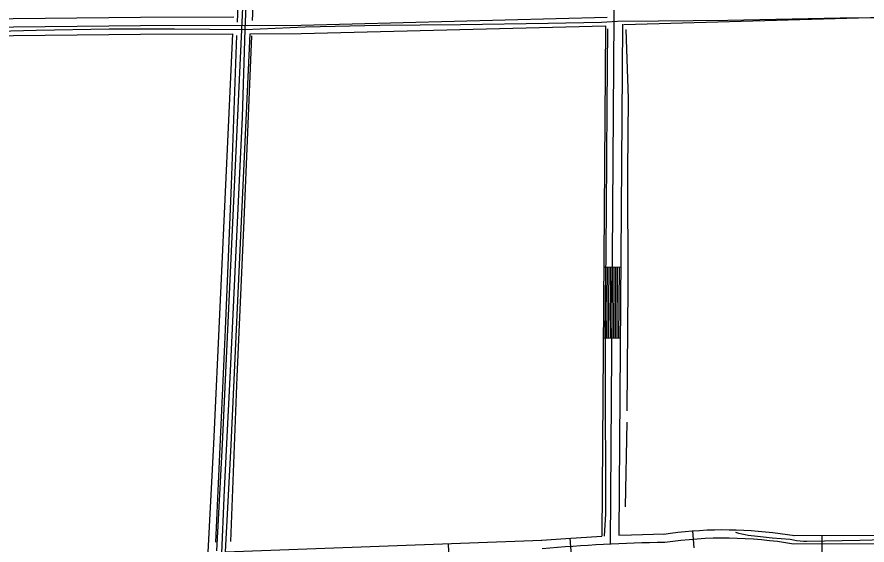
# Model space of a CAD drawing. Extents: x 3508733 to 3546731, y 546897 to 572481.
# Drawn here: x 3520841 to 3522335, y 560138 to 561066 of the extents above; entities that cross this region are included whole.
import ezdxf

# ---------------------------------------------------------------- set-up
doc = ezdxf.new("R2010")
doc.units = 0
for name, color, linetype in [('V-DTCH-CNTR', 7, 'Continuous'), ('V-ROAD-CNTR', 7, 'Continuous'), ('V-TOPO-SHOR', 7, 'Continuous')]:
    doc.layers.add(name, color=color, linetype=linetype)

msp = doc.modelspace()

# ---------------------------------------------------------------- linework, layer by layer
at = {"layer": 'V-DTCH-CNTR'}
for points in [[(3521200.8, 560109.6), (3521206.1, 560234.8), (3521216.6, 560444), (3521225.9, 560642.9), (3521237.8, 560889.6), (3521242.3, 561044), (3521252.2, 561275.9), (3521262.4, 561476.9), (3521272.7, 561708.7), (3521279.4, 561913.5), (3521281.7, 561993.5), (3521291.8, 562243.4), (3521304.1, 562496.8), (3521316.7, 562803), (3521330.9, 563100.5), (3521331.3, 563155.9)], [(3521896.7, 561058.4), (3521969, 561058.9), (3522090.9, 561060.1), (3522288.4, 561064.1), (3522348.8, 561064.9), (3522446.5, 561070.3), (3522519.6, 561072.4), (3522583.1, 561070.1), (3522652.5, 561072.7), (3522792, 561076.3), (3522907.6, 561078.1), (3523038.4, 561080.4), (3523174.9, 561081.5), (3523332.6, 561084.4), (3523503.9, 561090.7), (3523625.8, 561091.4), (3523713.2, 561092), (3523718.4, 561092.1)], [(3519365.9, 561020.7), (3519482.9, 561017.8), (3519617.4, 561019.2), (3519776.4, 561019.7), (3519958.1, 561018.8), (3520079.7, 561024), (3520153.1, 561024.5), (3520298.6, 561028.5), (3520391, 561030), (3520543.5, 561031.4), (3520640.2, 561033.2), (3520762.2, 561039.7), (3520874.8, 561042.5), (3521002.8, 561045.1), (3521118.1, 561045), (3521242.3, 561044), (3521347.7, 561048.5), (3521479, 561051.3), (3521621, 561052.8), (3521775, 561055.1), (3521868.4, 561056.6), (3521896.7, 561058.4)]]:
    msp.add_lwpolyline(points, dxfattribs=at)
at = {"layer": 'V-ROAD-CNTR'}
for p, q in [((3521902.5, 560625.8), (3521872.5, 560626.1)), ((3521901.7, 560500.9), (3521871.7, 560501.1)), ((3522028.9, 560162.8), (3522031, 560132.9)), ((3521813.3, 560150), (3521815.3, 560120.1)), ((3522256, 560154.7), (3522256, 560124.7)), ((3521599.3, 560140.4), (3521600.4, 560110.4))]:
    msp.add_line(p, q, dxfattribs=at)
for points in [[(3521905.5, 563175.9), (3521898.3, 562010.5), (3521890.6, 561065.4), (3521884.2, 560139.8)], [(3521192.5, 560127.6), (3521202.3, 560314.9), (3521236.7, 561056.2), (3521279.5, 562000.2)], [(3520088.6, 561027.1), (3520337.9, 561034.5), (3520778.6, 561047.6), (3521058.1, 561050.7), (3521340.6, 561051.5), (3521878.5, 561065.3)], [(3520088.7, 561042.2), (3520337.5, 561049.5), (3520778.3, 561062.5), (3521058, 561065.7), (3521222.2, 561066.2)], [(3521908.1, 561052.7), (3522568.2, 561071.3)], [(3521250.8, 561036.3), (3521340.8, 561036.5), (3521875.5, 561050.2)], [(3521875.5, 561050.2), (3521869.3, 560153.6)], [(3521905.5, 561053.3), (3521899.3, 560154.9)], [(3520088, 561012.1), (3520338.4, 561019.5), (3520778.9, 561032.6), (3521058.2, 561035.7), (3521220.8, 561036.2)], [(3521177.3, 560125.4), (3521187.3, 560315.6), (3521220.8, 561036.2)], [(3521207.4, 560126.1), (3521217.3, 560314.2), (3521250.8, 561036.3)], [(3521875.5, 560626), (3521874.7, 560501)], [(3521878.5, 560626), (3521877.7, 560501)], [(3521881.5, 560626), (3521880.7, 560501)], [(3521884.5, 560626), (3521883.7, 560501)], [(3521887.5, 560626), (3521886.7, 560501)], [(3521890.5, 560625.9), (3521889.7, 560500.9)], [(3521893.5, 560625.9), (3521892.7, 560500.9)], [(3521896.5, 560625.9), (3521895.7, 560500.9)], [(3521899.5, 560625.9), (3521898.7, 560500.9)], [(3521978.2, 560157.2), (3521989.8, 560158.8), (3522002.7, 560160.4), (3522015.5, 560161.6), (3522028.3, 560162.8), (3522041.2, 560163.6), (3522054.2, 560164.3), (3522067.1, 560164.7), (3522079.9, 560164.9), (3522092.9, 560164.8), (3522105.7, 560164.6), (3522118.7, 560164.1), (3522131.6, 560163.3), (3522144.4, 560162.4), (3522157.3, 560161.3), (3522170.2, 560159.8), (3522183, 560158.3), (3522195.8, 560156.5), (3522208.4, 560154.4)], [(3523678.5, 560169.6), (3522553.3, 560140.1), (3522206, 560139.6)], [(3521207.4, 560126.1), (3521763.9, 560146.4)], [(3521763.3, 560146.3), (3521806.1, 560149.5), (3521869.3, 560153.6)], [(3521899.3, 560154.9), (3521921.6, 560156), (3521979.7, 560157.4)], [(3522206, 560154.6), (3522540.9, 560155.1)]]:
    msp.add_lwpolyline(points, dxfattribs=at)
for centre, radius, start, end in [((3522084.3, 559424.8), 725.1, 80.3352, 98.2455), ((3522040.5, 556835.6), 3307.4, 91.0482, 94.7888)]:
    msp.add_arc(centre, radius, start, end, dxfattribs=at)
at = {"layer": 'V-TOPO-SHOR'}
msp.add_line((3521913.5, 560353.7), (3521910.4, 560205.1), dxfattribs=at)
for points in [[(3521255.1, 561059.4), (3521265, 561268.8), (3521278.6, 561567.7), (3521291.6, 561875.4), (3521296.1, 561984.1)], [(3521267.9, 561982.9), (3521251.2, 561572.7), (3521232.6, 561178.6), (3521228.1, 561056.9)], [(3521879.3, 561044.7), (3521878.1, 560909.5), (3521877, 560726.8), (3521875.4, 560532.3), (3521875.3, 560375.6), (3521875.5, 560268.9), (3521875.6, 560192.6), (3521873.2, 560153.2)], [(3521911.7, 561043.8), (3521915.3, 560922.6), (3521914.4, 560794.5), (3521914.8, 560592.1), (3521913.1, 560373.4)], [(3521227, 561033.4), (3521217.3, 560770.7), (3521206.8, 560516.8), (3521190.3, 560142.9)], [(3521217, 560144.3), (3521228.3, 560433.5), (3521240.3, 560708.1), (3521254, 561032.5)], [(3522548.4, 560151.8), (3522453.1, 560149.5), (3522322.6, 560145.9), (3522229.5, 560144), (3522223.6, 560144.2), (3522217.7, 560144.6), (3522211.8, 560145.3), (3522206, 560146.2), (3522200.2, 560147.3), (3522184.5, 560148.5), (3522168.9, 560150), (3522153.3, 560151.7), (3522137.7, 560153.7), (3522132.1, 560154.1), (3522126.6, 560154.7), (3522121.1, 560155.6), (3522115.6, 560156.7), (3522110.2, 560158), (3522104.9, 560159.6)]]:
    msp.add_lwpolyline(points, dxfattribs=at)

doc.saveas('drawing.dxf')
